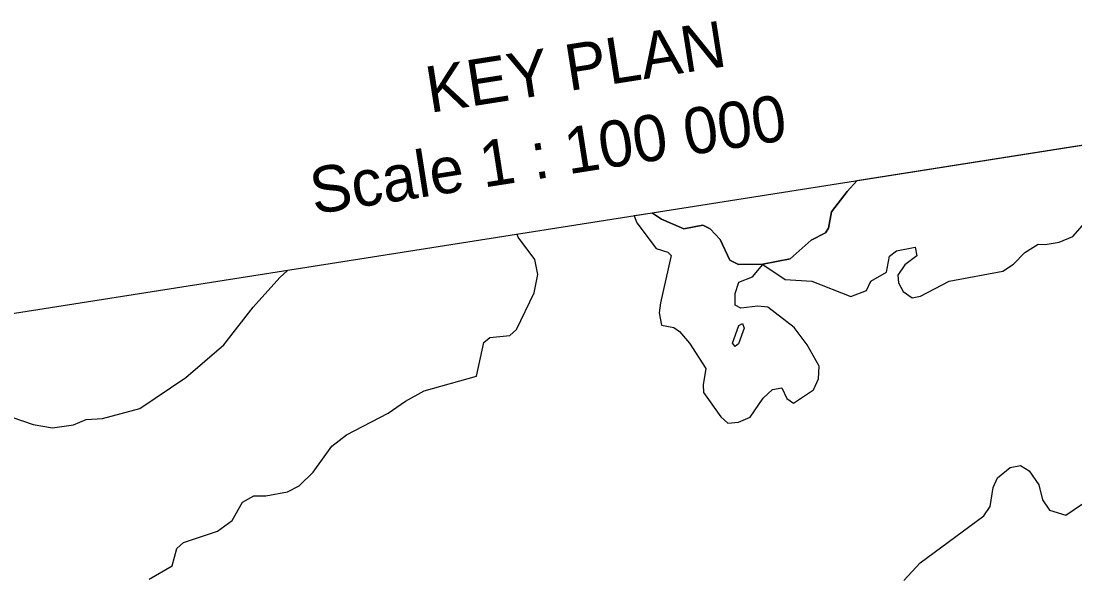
# Model space of a CAD drawing. Extents: x 643342 to 646936, y 5873857 to 5876103.
# Drawn here: x 646411.7 to 646548.6, y 5875423.9 to 5875496.3 of the extents above; entities that cross this region are included whole.
import ezdxf

# ---------------------------------------------------------------- set-up
doc = ezdxf.new("R2010")
doc.units = 0
doc.layers.add('Niveau 63', color=7, linetype='Continuous')

msp = doc.modelspace()

# ---------------------------------------------------------------- linework, layer by layer
at = {"layer": 'Niveau 63'}
msp.add_lwpolyline([(646368.36, 5875208.69), (646684.47, 5875258.43), (646647.17, 5875495.51), (646331.05, 5875445.78)], close=True, dxfattribs=at)
for points in [[(646577.13, 5875484.49), (646520.26, 5875475.54), (646518.98, 5875474.18), (646516.95, 5875471.51), (646516.57, 5875469.41), (646516.18, 5875468.82), (646514.33, 5875467.84), (646511.59, 5875465.42), (646508.03, 5875464.76), (646504.86, 5875464.69), (646503.74, 5875465.24), (646502.49, 5875467.92), (646501.19, 5875469.34), (646500.23, 5875469.79), (646497.77, 5875469.34), (646494.86, 5875470.57), (646493.71, 5875471.37)], [(646577.13, 5875484.49), (646520.26, 5875475.54), (646518.98, 5875474.18), (646516.95, 5875471.51), (646516.57, 5875469.41), (646516.18, 5875468.82), (646514.33, 5875467.84), (646511.59, 5875465.42), (646508.03, 5875464.76), (646504.86, 5875464.69), (646503.74, 5875465.24), (646502.49, 5875467.92), (646501.19, 5875469.34), (646500.23, 5875469.79), (646497.77, 5875469.34), (646494.86, 5875470.57), (646493.71, 5875471.37)], [(646493.71, 5875471.37), (646494.86, 5875470.57), (646497.77, 5875469.34), (646500.23, 5875469.79), (646501.19, 5875469.34), (646502.49, 5875467.92), (646503.74, 5875465.24), (646504.86, 5875464.69), (646508.03, 5875464.76), (646511.59, 5875465.42), (646514.33, 5875467.84), (646516.18, 5875468.82), (646516.57, 5875469.41), (646516.95, 5875471.51), (646518.98, 5875474.18), (646520.26, 5875475.54)], [(646493.71, 5875471.37), (646494.86, 5875470.57), (646497.77, 5875469.34), (646500.23, 5875469.79), (646501.19, 5875469.34), (646502.49, 5875467.92), (646503.74, 5875465.24), (646504.86, 5875464.69), (646508.03, 5875464.76), (646511.59, 5875465.42), (646514.33, 5875467.84), (646516.18, 5875468.82), (646516.57, 5875469.41), (646516.95, 5875471.51), (646518.98, 5875474.18), (646520.26, 5875475.54)], [(646493.71, 5875471.37), (646491.31, 5875470.99), (646491.66, 5875470.1), (646494.19, 5875466.76), (646495.68, 5875466.28), (646496.13, 5875465.85), (646494.73, 5875459.73), (646494.59, 5875458.44), (646494.88, 5875456.84), (646496.47, 5875456.51), (646497.2, 5875456.01), (646498.51, 5875454.48), (646500.65, 5875451.19), (646500.27, 5875449.09), (646500.33, 5875448.08), (646502.56, 5875444.93), (646503.49, 5875444.09), (646504.86, 5875444.22), (646506.4, 5875444.89), (646508.09, 5875447.36), (646509.28, 5875448.46), (646510.51, 5875448.69), (646511.16, 5875447.3), (646512.03, 5875446.68), (646514.62, 5875448.45), (646515.25, 5875449.84), (646515.34, 5875451.5), (646513.79, 5875454.27), (646512.1, 5875456.5), (646508.69, 5875459.16), (646507.39, 5875459.3), (646505.17, 5875459.01), (646504.46, 5875459.4), (646504.42, 5875460.92), (646504.91, 5875462.41), (646506.69, 5875463.11), (646508.04, 5875464.7), (646510.95, 5875462.77), (646514.41, 5875462.53), (646519.48, 5875460.53), (646521.51, 5875461.3), (646522.04, 5875462.53), (646524.11, 5875463.69), (646524.49, 5875465.79), (646525.37, 5875466.46), (646527.83, 5875466.93), (646528.04, 5875465.83), (646526.49, 5875464.65), (646525.58, 5875463.33), (646525.64, 5875462.33), (646526.25, 5875461.17), (646527.41, 5875460.36), (646528.51, 5875460.57), (646532.21, 5875462.53), (646539.21, 5875463.84), (646540.57, 5875464.72), (646542.07, 5875466.27), (646543.78, 5875467.35), (646544.68, 5875467.27), (646546.51, 5875467.6), (646548.28, 5875468.32), (646552.26, 5875472.88)], [(646493.71, 5875471.37), (646491.31, 5875470.99), (646491.66, 5875470.1), (646494.19, 5875466.76), (646495.68, 5875466.28), (646496.13, 5875465.85), (646494.73, 5875459.73), (646494.59, 5875458.44), (646494.88, 5875456.84), (646496.47, 5875456.51), (646497.2, 5875456.01), (646498.51, 5875454.48), (646500.65, 5875451.19), (646500.27, 5875449.09), (646500.33, 5875448.08), (646502.56, 5875444.93), (646503.49, 5875444.09), (646504.86, 5875444.22), (646506.4, 5875444.89), (646508.09, 5875447.36), (646509.28, 5875448.46), (646510.51, 5875448.69), (646511.16, 5875447.3), (646512.03, 5875446.68), (646514.62, 5875448.45), (646515.25, 5875449.84), (646515.34, 5875451.5), (646513.79, 5875454.27), (646512.1, 5875456.5), (646508.69, 5875459.16), (646507.39, 5875459.3), (646505.17, 5875459.01), (646504.46, 5875459.4), (646504.42, 5875460.92), (646504.91, 5875462.41), (646506.69, 5875463.11), (646508.04, 5875464.7), (646510.95, 5875462.77), (646514.41, 5875462.53), (646519.48, 5875460.53), (646521.51, 5875461.3), (646522.04, 5875462.53), (646524.11, 5875463.69), (646524.49, 5875465.79), (646525.37, 5875466.46), (646527.83, 5875466.93), (646528.04, 5875465.83), (646526.49, 5875464.65), (646525.58, 5875463.33), (646525.64, 5875462.33), (646526.25, 5875461.17), (646527.41, 5875460.36), (646528.51, 5875460.57), (646532.21, 5875462.53), (646539.21, 5875463.84), (646540.57, 5875464.72), (646542.07, 5875466.27), (646543.78, 5875467.35), (646544.68, 5875467.27), (646546.51, 5875467.6), (646548.28, 5875468.32), (646552.26, 5875472.88)], [(646428.34, 5875423.86), (646431.33, 5875425.57), (646431.92, 5875427.83), (646432.79, 5875428.63), (646437.21, 5875430.1), (646439.12, 5875431.47), (646440.45, 5875433.86), (646441.94, 5875434.67), (646443.48, 5875434.69), (646446.29, 5875435.21), (646447.81, 5875435.99), (646449.64, 5875437.74), (646452.06, 5875441.12), (646453.95, 5875442.61), (646459.4, 5875445.41), (646461.65, 5875446.98), (646464.07, 5875448.31), (646470.84, 5875450.21), (646471.79, 5875454.59), (646472.56, 5875455.23), (646475.19, 5875455.47), (646476.06, 5875456.27), (646478.35, 5875461.02), (646478.81, 5875463.38), (646478.44, 5875465.35), (646476.24, 5875468.24), (646476.12, 5875468.6)], [(646403.51, 5875448.6), (646407.71, 5875445.82), (646413.27, 5875443.94), (646415.77, 5875443.51), (646418.5, 5875443.9), (646420.16, 5875444.58), (646422.28, 5875444.73), (646427.12, 5875446), (646433.1, 5875450.04), (646438.05, 5875454.28), (646441.83, 5875459.17), (646445.32, 5875463), (646446.3, 5875463.91)], [(646505.4, 5875457.02), (646505.63, 5875456.43), (646504.88, 5875454.39), (646504.43, 5875454.05), (646504.1, 5875454.49), (646504.93, 5875456.8), (646505.4, 5875457.02)], [(646505.4, 5875457.02), (646505.63, 5875456.43), (646504.88, 5875454.39), (646504.43, 5875454.05), (646504.1, 5875454.49), (646504.93, 5875456.8), (646505.4, 5875457.02)], [(646505.63, 5875456.43), (646504.88, 5875454.39), (646504.43, 5875454.05), (646504.1, 5875454.49), (646504.93, 5875456.8), (646505.4, 5875457.02), (646505.63, 5875456.43)], [(646505.63, 5875456.43), (646504.88, 5875454.39), (646504.43, 5875454.05), (646504.1, 5875454.49), (646504.93, 5875456.8), (646505.4, 5875457.02), (646505.63, 5875456.43)], [(646526.36, 5875423.67), (646528.46, 5875425.99), (646536.73, 5875432.09), (646537.54, 5875433.27), (646537.96, 5875435.76), (646538.49, 5875437), (646540.15, 5875438.33), (646541.5, 5875438.59), (646542.64, 5875437.9), (646543.88, 5875436.09), (646544.37, 5875434.16), (646545.25, 5875432.8), (646547.39, 5875432.16), (646549.66, 5875433.74)]]:
    msp.add_lwpolyline(points, dxfattribs=at)

# ---------------------------------------------------------------- texts
for s, p in [('KEY PLAN', (646464.79, 5875484.36)), ('KEY PLAN', (646464.79, 5875484.36)), ('Scale 1 : 100 000', (646449.74, 5875471.2)), ('Scale 1 : 100 000', (646449.74, 5875471.2))]:
    msp.add_text(s, height=6, rotation=8.9411, dxfattribs=at).set_placement(p)

doc.saveas('drawing.dxf')
